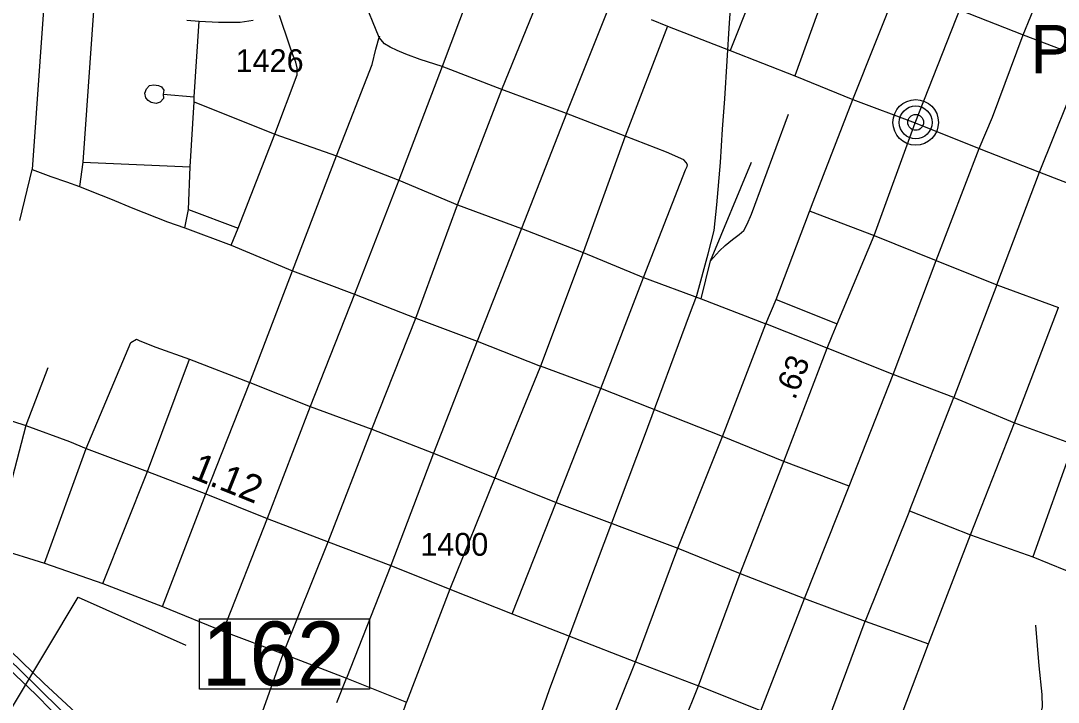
# Model space of a CAD drawing. Extents: x 2290615 to 2522933, y 819489 to 1012715.
# Drawn here: x 2391237 to 2396915, y 987517 to 991246 of the extents above; entities that cross this region are included whole.
import ezdxf

# ---------------------------------------------------------------- set-up
doc = ezdxf.new("R2010")
doc.units = 0
for name, color, linetype in [('Exist Civil Demographics City Label', 7, 'Continuous'), ('Exist Civil Demographics County Seat CELL', 7, 'Continuous'), ('Exist Railroad Mainline', 7, 'Continuous'), ('Exist Railroad Siding', 7, 'Continuous'), ('Exist Road Non-System Type 51', 7, 'Continuous'), ('Exist Road Primary NC Attributed', 7, 'Continuous'), ('Exist Road Primary NC Mileage Hundredths English Label', 7, 'Continuous'), ('Exist Road Secondary Mileage Hundredths English Label', 7, 'Continuous'), ('Exist Road Secondary Structure Standard Bridge Number Label', 7, 'Continuous'), ('Exist Road Secondary Type 51 Attributed', 7, 'Continuous'), ('Exist Road Secondary Type 51 Number Label', 7, 'Continuous')]:
    doc.layers.add(name, color=color, linetype=linetype)

msp = doc.modelspace()

# ---------------------------------------------------------------- linework, layer by layer
at = {"layer": 'Exist Civil Demographics County Seat CELL'}
for radius in [124.7, 90, 43.3]:
    msp.add_circle((2396134.6, 990689.6), radius, dxfattribs=at)
at = {"layer": 'Exist Railroad Mainline'}
for points in [[(2394050.1, 987357.1), (2394131.1, 987586.1), (2394339.6, 988150.7), (2394650.6, 988972.8), (2394897.7, 989636), (2394936.3, 989742.4), (2394999.1, 989971.3), (2395031.6, 990097.7), (2395045.6, 990237.8), (2395066.7, 990470.2), (2395078.2, 990652.2), (2395089.3, 990819.3), (2395116.3, 991234.4), (2395129.7, 991430.5), (2395139.1, 991525.9), (2395150.5, 991605.8), (2395173.3, 991733.4), (2395222.5, 991974), (2395314.4, 992285.2)], [(2390511.4, 988355.9), (2390637, 988227.6), (2390879.7, 988024.8), (2391221.8, 987705.5), (2391455, 987476.5), (2391716.2, 987222.1), (2391876.5, 987056.2), (2392182.4, 986762.3), (2392433.6, 986517.7)]]:
    msp.add_lwpolyline(points, dxfattribs=at)
at = {"layer": 'Exist Railroad Siding'}
for p, q in [((2395011.8, 989931.4), (2395236.5, 990472.4)), ((2394960.7, 989725), (2395011.8, 989931.4))]:
    msp.add_line(p, q, dxfattribs=at)
for points in [[(2395011.8, 989931.4), (2395061, 989986.1), (2395092.5, 990016.6), (2395132.2, 990049.1), (2395167.8, 990075.5), (2395193.5, 990097.8), (2395213.1, 990132), (2395236.4, 990188.4), (2395439, 990735.1)], [(2390511.4, 988355.9), (2390571.6, 988332.8), (2390620.3, 988293.3), (2390773.9, 988159.6), (2390968.2, 987988), (2391180.8, 987798.8), (2391363, 987621.4), (2391561.4, 987438.1), (2391741.8, 987256.4), (2391954.7, 987039.2), (2392110.7, 986885.3), (2392274.7, 986727.5), (2392355.8, 986648.6), (2392410.5, 986593.4), (2392433.6, 986517.7)], [(2390511.4, 988355.9), (2390564.9, 988248.6), (2390726.6, 988116.8), (2390933.1, 987923.5), (2391072.7, 987793.4), (2391208.5, 987665.3), (2391319.9, 987558.8), (2391490.2, 987385.1), (2391672.4, 987211.5), (2391848.7, 987041.8), (2392079.5, 986815), (2392209.3, 986682.6), (2392274.1, 986619.6), (2392433.6, 986517.7)], [(2395958.2, 985216.5), (2396356.6, 986243.7), (2396756.7, 987278.8), (2396797.3, 987385.4), (2396814.7, 987429.7), (2396828, 987491.9), (2396827, 987559.9), (2396811, 987715.6), (2396792, 987939.3)]]:
    msp.add_lwpolyline(points, dxfattribs=at)
at = {"layer": 'Exist Road Non-System Type 51'}
for p, q in [((2396723.2, 991168.5), (2396971.4, 991780.6)), ((2396723.2, 991168.5), (2396971.4, 991780.6)), ((2395362.4, 991693.5), (2395119.1, 991083.4)), ((2395362.4, 991693.5), (2395119.1, 991083.4)), ((2393769.9, 991600.6), (2393543.5, 990995.3)), ((2393769.9, 991600.6), (2393543.5, 990995.3)), ((2395697, 991561.6), (2395472.9, 990944.2)), ((2395697, 991561.6), (2395472.9, 990944.2)), ((2393198.5, 991153.8), (2393080.6, 991444.5)), ((2393198.5, 991153.8), (2393080.6, 991444.5)), ((2391363.3, 991331.6), (2391299.6, 990431.8)), ((2391363.3, 991331.6), (2391299.6, 990431.8)), ((2391635.2, 991299.5), (2391576.7, 990472)), ((2391635.2, 991299.5), (2391576.7, 990472)), ((2392186.3, 990829.7), (2392212.6, 991242.9)), ((2392186.3, 990829.7), (2392212.6, 991242.9)), ((2394775.8, 991215.5), (2394545.2, 990614.7)), ((2394775.8, 991215.5), (2394545.2, 990614.7)), ((2396723.2, 991168.5), (2397061.2, 991039.3)), ((2396723.2, 991168.5), (2397061.2, 991039.3)), ((2396812.6, 990417.4), (2397061.2, 991039.3)), ((2396812.6, 990417.4), (2397061.2, 991039.3)), ((2393543.5, 990995.3), (2393305.9, 990373.4)), ((2393543.5, 990995.3), (2393305.9, 990373.4)), ((2393869.2, 990870.2), (2393543.5, 990995.3)), ((2393869.2, 990870.2), (2393543.5, 990995.3)), ((2393628, 990239.5), (2393869.2, 990870.2)), ((2393628, 990239.5), (2393869.2, 990870.2)), ((2394223.1, 990738.1), (2393869.2, 990870.2)), ((2394223.1, 990738.1), (2393869.2, 990870.2)), ((2392016, 990843.7), (2392186.3, 990829.7)), ((2392016, 990843.7), (2392186.3, 990829.7)), ((2392164.1, 990447), (2392186.3, 990802)), ((2392164.1, 990447), (2392186.3, 990802)), ((2392186.3, 990802), (2392186.3, 990829.7)), ((2392186.3, 990802), (2392186.3, 990829.7)), ((2392186.3, 990802), (2392628.2, 990624.5)), ((2392186.3, 990802), (2392628.2, 990624.5)), ((2394223.1, 990738.1), (2393976.6, 990109.1)), ((2394223.1, 990738.1), (2393976.6, 990109.1)), ((2394545.2, 990614.7), (2394223.1, 990738.1)), ((2394545.2, 990614.7), (2394223.1, 990738.1)), ((2396131.3, 990687), (2396481.3, 990546)), ((2396131.3, 990687), (2396481.3, 990546)), ((2392427.3, 990111.5), (2392628.2, 990624.5)), ((2392427.3, 990111.5), (2392628.2, 990624.5)), ((2392628.2, 990624.5), (2392964.4, 990507.3)), ((2392628.2, 990624.5), (2392964.4, 990507.3)), ((2394545.2, 990614.7), (2394314.6, 989977)), ((2394545.2, 990614.7), (2394314.6, 989977)), ((2392725, 989876.6), (2392964.4, 990507.3)), ((2392725, 989876.6), (2392964.4, 990507.3)), ((2392964.4, 990507.3), (2393305.9, 990373.4)), ((2392964.4, 990507.3), (2393305.9, 990373.4)), ((2396247.5, 989934.7), (2396481.3, 990546)), ((2396247.5, 989934.7), (2396481.3, 990546)), ((2396481.3, 990546), (2396812.6, 990417.4)), ((2396481.3, 990546), (2396812.6, 990417.4)), ((2391576.7, 990472), (2391558.7, 990338.8)), ((2391576.7, 990472), (2391558.7, 990338.8)), ((2391576.7, 990472), (2392164.1, 990447)), ((2391576.7, 990472), (2392164.1, 990447)), ((2391231.2, 990153.7), (2391299.6, 990431.8)), ((2392154.4, 990212.7), (2392164.1, 990447)), ((2392154.4, 990212.7), (2392164.1, 990447)), ((2396578.5, 989800.8), (2396812.6, 990417.4)), ((2396578.5, 989800.8), (2396812.6, 990417.4)), ((2396812.6, 990417.4), (2397155.9, 990285.3)), ((2396812.6, 990417.4), (2397155.9, 990285.3)), ((2393305.9, 990373.4), (2393062.9, 989749.7)), ((2393305.9, 990373.4), (2393062.9, 989749.7)), ((2393305.9, 990373.4), (2393628, 990239.5)), ((2393305.9, 990373.4), (2393628, 990239.5)), ((2393399.2, 989619.3), (2393628, 990239.5)), ((2393399.2, 989619.3), (2393628, 990239.5)), ((2393628, 990239.5), (2393976.6, 990109.1)), ((2393628, 990239.5), (2393976.6, 990109.1)), ((2392135, 990112.9), (2392154.4, 990212.7)), ((2392135, 990112.9), (2392154.4, 990212.7)), ((2392154.4, 990212.7), (2392427.3, 990111.5)), ((2392154.4, 990212.7), (2392427.3, 990111.5)), ((2392135, 990112.9), (2392388.5, 990017.2)), ((2392135, 990112.9), (2392388.5, 990017.2)), ((2392388.5, 990017.2), (2392427.3, 990111.5)), ((2392388.5, 990017.2), (2392427.3, 990111.5)), ((2393976.6, 990109.1), (2393735.4, 989492.5)), ((2393976.6, 990109.1), (2393735.4, 989492.5)), ((2393976.6, 990109.1), (2394314.6, 989977)), ((2393976.6, 990109.1), (2394314.6, 989977)), ((2392388.5, 990017.2), (2392725, 989876.6)), ((2392388.5, 990017.2), (2392725, 989876.6)), ((2394314.6, 989977), (2394080.5, 989355.1)), ((2394314.6, 989977), (2394080.5, 989355.1)), ((2394314.6, 989977), (2394645.5, 989841.3)), ((2394314.6, 989977), (2394645.5, 989841.3)), ((2396011.6, 989311), (2396247.5, 989934.7)), ((2396011.6, 989311), (2396247.5, 989934.7)), ((2396247.5, 989934.7), (2396578.5, 989800.8)), ((2396247.5, 989934.7), (2396578.5, 989800.8)), ((2392490.8, 989267), (2392725, 989876.6)), ((2392490.8, 989267), (2392725, 989876.6)), ((2392725, 989876.6), (2393062.9, 989749.7)), ((2392725, 989876.6), (2393062.9, 989749.7)), ((2394411.4, 989233.5), (2394645.5, 989841.3)), ((2394411.4, 989233.5), (2394645.5, 989841.3)), ((2394645.5, 989841.3), (2394960.7, 989725)), ((2396578.5, 989800.8), (2396344.3, 989184.2)), ((2396578.5, 989800.8), (2396344.3, 989184.2)), ((2396578.5, 989800.8), (2396916.5, 989677.5)), ((2396578.5, 989800.8), (2396916.5, 989677.5)), ((2393062.9, 989749.7), (2392820, 989134.8)), ((2393062.9, 989749.7), (2392820, 989134.8)), ((2393062.9, 989749.7), (2393399.2, 989619.3)), ((2393062.9, 989749.7), (2393399.2, 989619.3)), ((2394960.7, 989725), (2395314.5, 989587.6)), ((2394960.7, 989725), (2395314.5, 989587.6)), ((2395314.5, 989587.6), (2395370.8, 989719.8)), ((2395314.5, 989587.6), (2395370.8, 989719.8)), ((2395370.8, 989719.8), (2395704.4, 989586.7)), ((2395370.8, 989719.8), (2395704.4, 989586.7)), ((2396676.1, 989046.2), (2396916.5, 989677.5)), ((2396676.1, 989046.2), (2396916.5, 989677.5)), ((2393158, 989011.5), (2393399.2, 989619.3)), ((2393158, 989011.5), (2393399.2, 989619.3)), ((2393399.2, 989619.3), (2393735.4, 989492.5)), ((2393399.2, 989619.3), (2393735.4, 989492.5)), ((2395076.8, 988971), (2395314.5, 989587.6)), ((2395076.8, 988971), (2395314.5, 989587.6)), ((2393735.4, 989492.5), (2393496, 988879.4)), ((2393735.4, 989492.5), (2393496, 988879.4)), ((2393735.4, 989492.5), (2394080.5, 989355.1)), ((2393735.4, 989492.5), (2394080.5, 989355.1)), ((2392159.9, 989393.8), (2392490.8, 989267)), ((2392159.9, 989393.8), (2392490.8, 989267)), ((2394080.5, 989355.1), (2393832.2, 988745.5)), ((2394080.5, 989355.1), (2393832.2, 988745.5)), ((2394411.4, 989233.5), (2394080.5, 989355.1)), ((2394411.4, 989233.5), (2394080.5, 989355.1)), ((2392490.8, 989267), (2392820, 989134.8)), ((2392490.8, 989267), (2392820, 989134.8)), ((2395770.4, 988699.7), (2396011.6, 989311)), ((2395770.4, 988699.7), (2396011.6, 989311)), ((2396344.3, 989184.2), (2396011.6, 989311)), ((2396344.3, 989184.2), (2396011.6, 989311)), ((2394166.7, 988609.8), (2394411.4, 989233.5)), ((2394166.7, 988609.8), (2394411.4, 989233.5)), ((2395076.8, 988971), (2394411.4, 989233.5)), ((2395076.8, 988971), (2394411.4, 989233.5)), ((2396100.5, 988565.2), (2396344.3, 989184.2)), ((2396100.5, 988565.2), (2396344.3, 989184.2)), ((2396344.3, 989184.2), (2396676.1, 989046.2)), ((2396344.3, 989184.2), (2396676.1, 989046.2)), ((2392820, 989134.8), (2393158, 989011.5)), ((2392820, 989134.8), (2393158, 989011.5)), ((2396435, 988433.1), (2396676.1, 989046.2)), ((2396435, 988433.1), (2396676.1, 989046.2)), ((2396676.1, 989046.2), (2396997.4, 988928.7)), ((2396676.1, 989046.2), (2396997.4, 988928.7)), ((2393158, 989011.5), (2393496, 988879.4)), ((2393158, 989011.5), (2393496, 988879.4)), ((2394832.2, 988359.7), (2395076.8, 988971)), ((2394832.2, 988359.7), (2395076.8, 988971)), ((2396997.4, 988928.7), (2396776.5, 988313.3)), ((2396997.4, 988928.7), (2396776.5, 988313.3)), ((2393496, 988879.4), (2393832.2, 988745.5)), ((2393496, 988879.4), (2393832.2, 988745.5)), ((2393832.2, 988745.5), (2394166.7, 988609.8)), ((2393832.2, 988745.5), (2394166.7, 988609.8)), ((2395526.6, 988084.3), (2395770.4, 988699.7)), ((2395526.6, 988084.3), (2395770.4, 988699.7)), ((2393926.3, 988001.4), (2394166.7, 988609.8)), ((2393926.3, 988001.4), (2394166.7, 988609.8)), ((2394166.7, 988609.8), (2394832.2, 988359.7)), ((2394166.7, 988609.8), (2394832.2, 988359.7)), ((2396100.5, 988565.2), (2395857.6, 987960.9)), ((2396100.5, 988565.2), (2395857.6, 987960.9)), ((2396100.5, 988565.2), (2396435, 988433.1)), ((2396100.5, 988565.2), (2396435, 988433.1)), ((2396204.4, 987837.6), (2396435, 988433.1)), ((2396204.4, 987837.6), (2396435, 988433.1)), ((2396435, 988433.1), (2396776.5, 988313.3)), ((2396435, 988433.1), (2396776.5, 988313.3)), ((2391090.3, 988364.3), (2391366.7, 988278)), ((2391090.3, 988364.3), (2391366.7, 988278)), ((2396776.5, 988313.3), (2397105.7, 988177.6)), ((2396776.5, 988313.3), (2397105.7, 988177.6)), ((2391366.7, 988278), (2391685.3, 988167)), ((2391366.7, 988278), (2391685.3, 988167)), ((2391685.3, 988167), (2392012.8, 988041.9)), ((2391685.3, 988167), (2392012.8, 988041.9)), ((2395526.6, 988084.3), (2395857.6, 987960.9)), ((2395526.6, 988084.3), (2395857.6, 987960.9)), ((2392012.8, 988041.9), (2392343.7, 987906.2)), ((2392012.8, 988041.9), (2392343.7, 987906.2)), ((2395857.6, 987960.9), (2396204.4, 987837.6)), ((2395857.6, 987960.9), (2396204.4, 987837.6)), ((2392343.7, 987906.2), (2392672.9, 987782.9)), ((2392343.7, 987906.2), (2392672.9, 987782.9)), ((2392511.7, 987331.7), (2392672.9, 987782.9)), ((2392511.7, 987331.7), (2392672.9, 987782.9)), ((2392672.9, 987782.9), (2393019.7, 987649)), ((2392672.9, 987782.9), (2393019.7, 987649)), ((2392967.3, 987515.9), (2393019.7, 987649)), ((2392967.3, 987515.9), (2393019.7, 987649)), ((2393019.7, 987649), (2393347.2, 987518.6)), ((2393019.7, 987649), (2393347.2, 987518.6))]:
    msp.add_line(p, q, dxfattribs=at)
for points in [[(2393869.2, 990870.2), (2394116.2, 991474.4), (2394362.2, 992086.6)], [(2394223.1, 990738.1), (2394464.2, 991340.6), (2394696.1, 991950.5)], [(2395370.8, 989719.8), (2395573.4, 990254.9), (2395791.6, 990815.6), (2396038.6, 991439.4)], [(2396038.6, 991439.4), (2396375.3, 991304.7), (2396723.2, 991168.5)], [(2392628.2, 990624.5), (2392750.1, 990950.3), (2392750.1, 990987.8), (2392741.8, 991019.7), (2392725.2, 991058.5), (2392707.2, 991112.6), (2392653.2, 991274.8)], [(2392628.2, 990624.5), (2392750.1, 990950.3), (2392750.1, 990987.8), (2392741.8, 991019.7), (2392725.2, 991058.5), (2392707.2, 991112.6), (2392653.2, 991274.8)], [(2392964.4, 990507.3), (2393159.7, 991006.8), (2393180.6, 991091.1), (2393199.7, 991161.3), (2393198.5, 991153.8)], [(2392964.4, 990507.3), (2393159.7, 991006.8), (2393180.6, 991091.1), (2393199.7, 991161.3), (2393198.5, 991153.8)], [(2393543.5, 990995.3), (2393422.1, 991034), (2393344.6, 991062.2), (2393297.1, 991083.4), (2393258.4, 991101), (2393228.4, 991118.6), (2393198.5, 991153.8)], [(2393543.5, 990995.3), (2393422.1, 991034), (2393344.6, 991062.2), (2393297.1, 991083.4), (2393258.4, 991101), (2393228.4, 991118.6), (2393198.5, 991153.8)], [(2396481.3, 990546), (2396555.6, 990718.7), (2396723.2, 991168.5)], [(2392016, 990843.7), (2392018.4, 990819.8), (2392000.6, 990799.4), (2391978.7, 990793.1), (2391950.6, 990798.8), (2391934.4, 990808.5), (2391922.4, 990824.4), (2391915.9, 990850.4), (2391925.6, 990872.4), (2391941.5, 990890.7), (2391965.3, 990895.1), (2391991.5, 990891.3), (2392007.6, 990883.6), (2392019.7, 990865.7), (2392016, 990843.7)], [(2392016, 990843.7), (2392018.4, 990819.8), (2392000.6, 990799.4), (2391978.7, 990793.1), (2391950.6, 990798.8), (2391934.4, 990808.5), (2391922.4, 990824.4), (2391915.9, 990850.4), (2391925.6, 990872.4), (2391941.5, 990890.7), (2391965.3, 990895.1), (2391991.5, 990891.3), (2392007.6, 990883.6), (2392019.7, 990865.7), (2392016, 990843.7)], [(2394645.5, 989841.3), (2394874.4, 990429.8), (2394883.2, 990447.4), (2394885, 990457.9), (2394877.9, 990470.3), (2394865.6, 990484.4), (2394770.5, 990526.7), (2394545.2, 990614.7)], [(2394645.5, 989841.3), (2394874.4, 990429.8), (2394883.2, 990447.4), (2394885, 990457.9), (2394877.9, 990470.3), (2394865.6, 990484.4), (2394770.5, 990526.7), (2394545.2, 990614.7)], [(2391299.6, 990431.8), (2391402.1, 990392.9), (2391486.6, 990363.8), (2391558.7, 990338.8)], [(2391299.6, 990431.8), (2391402.1, 990392.9), (2391486.6, 990363.8), (2391558.7, 990338.8)], [(2391558.7, 990338.8), (2391626.5, 990311.1), (2391727.7, 990270.9), (2391849.6, 990221), (2392039.4, 990146.1), (2392135, 990112.9)], [(2391558.7, 990338.8), (2391626.5, 990311.1), (2391727.7, 990270.9), (2391849.6, 990221), (2392039.4, 990146.1), (2392135, 990112.9)], [(2395557.4, 990204.2), (2395907.8, 990070.3), (2396247.5, 989934.7)], [(2396011.6, 989311), (2395650.7, 989453.7), (2395314.5, 989587.6)], [(2391366.7, 988278), (2391595.6, 988905.2), (2391839.5, 989485.4), (2391871.2, 989503.1), (2391885.2, 989496), (2391906.4, 989487.2), (2391976.8, 989459), (2392159.9, 989393.8)], [(2391685.3, 988167), (2391930, 988780.1), (2392159.9, 989393.8)], [(2391386, 989347.5), (2391264.6, 989032), (2391090.3, 988364.3)], [(2392012.8, 988041.9), (2392250.4, 988656.7), (2392490.8, 989267)], [(2392820, 989134.8), (2392584.9, 988522.8), (2392343.7, 987906.2)], [(2392672.9, 987782.9), (2392919.4, 988394.2), (2393158, 989011.5)], [(2395770.4, 988699.7), (2395413.1, 988833.6), (2395076.8, 988971)], [(2393496, 988879.4), (2393262.7, 988265.6), (2393019.7, 987649)], [(2393832.2, 988745.5), (2393584.8, 988135.3), (2393347.2, 987518.6)], [(2394355.9, 987125.8), (2394600.6, 987738.9), (2394832.2, 988359.7)], [(2394832.2, 988359.7), (2395173.7, 988222.2), (2395526.6, 988084.3)], [(2395051.3, 986858.1), (2395287.2, 987469.4), (2395526.6, 988084.3)], [(2395373.4, 986725.9), (2395628.7, 987342.5), (2395857.6, 987960.9)], [(2395718.5, 986597.3), (2395968.5, 987208.7), (2396204.4, 987837.6)], [(2392805, 987126.9), (2392935.9, 987074.3), (2392955, 987065.7), (2392969.9, 987060.6), (2392983, 987058.3), (2393001.3, 987061.7), (2393021.3, 987070.3), (2393180, 987131.5), (2393194, 987137.8), (2393202.8, 987145.2), (2393216.8, 987168.1), (2393262.3, 987275.7), (2393301.2, 987378.6), (2393347.2, 987518.6)]]:
    msp.add_lwpolyline(points, dxfattribs=at)
at = {"layer": 'Exist Road Primary NC Attributed'}
for points in [[(2396131.3, 990687), (2397100.5, 993145.2), (2397161.5, 993267.3), (2397206.4, 993345.9), (2397242.9, 993400.7), (2397315.8, 993510.2), (2397404.2, 993649.2), (2397523.4, 993826.1), (2397623, 993977.7), (2397711.5, 994112.8)], [(2394945.7, 987606.8), (2395173.7, 988222.2), (2395413.1, 988833.6), (2395650.7, 989453.7), (2395677, 989522.3), (2395704.4, 989586.7), (2395907.8, 990070.3), (2396131.3, 990687)], [(2393931.1, 985036.5), (2393950.2, 985063.7), (2394230.9, 985764), (2394463.3, 986371.8), (2394537.3, 986560.3), (2394699.2, 986993.7), (2394945.7, 987606.8)], [(2395287.2, 987469.4), (2394945.7, 987606.8)]]:
    msp.add_lwpolyline(points, dxfattribs=at)
at = {"layer": 'Exist Road Secondary Structure Standard Bridge Number Label'}
msp.add_lwpolyline([(2391028.7, 987224.9), (2391552.1, 988091.7), (2392140.9, 987830)], dxfattribs=at)
msp.add_lwpolyline([(2392216.1, 987973), (2393145.1, 987973), (2393145.1, 987588.9), (2392216.1, 987588.9)], close=True, dxfattribs=at)
at = {"layer": 'Exist Road Secondary Type 51 Attributed'}
for points in [[(2392146.1, 991249.5), (2392212.6, 991242.9), (2392319.3, 991237.3), (2392438.4, 991237.3), (2392509.1, 991248.4)], [(2394687.8, 991252.5), (2394775.8, 991215.5), (2395119.1, 991083.4), (2395472.9, 990944.2), (2395791.6, 990815.6), (2396131.3, 990687)], [(2391192.4, 989054.9), (2391264.6, 989032), (2391504, 988943.9), (2391595.6, 988905.2), (2391930, 988780.1), (2392250.4, 988656.7), (2392584.9, 988522.8), (2392919.4, 988394.2), (2393262.7, 988265.6), (2393584.8, 988135.3), (2393926.3, 988001.4), (2394600.6, 987738.9), (2394945.7, 987606.8)]]:
    msp.add_lwpolyline(points, dxfattribs=at)

# ---------------------------------------------------------------- texts
at = {"layer": 'Exist Civil Demographics City Label'}
msp.add_text('Pop.  16,904', height=265, dxfattribs=at).set_placement((2396762.9, 990957.6))
at = {"layer": 'Exist Road Primary NC Mileage Hundredths English Label'}
msp.add_text('.63', height=125, rotation=69.032, dxfattribs=at).set_placement((2395473.9, 989167))
at = {"layer": 'Exist Road Secondary Mileage Hundredths English Label'}
msp.add_text('1.12', height=150, rotation=338.1832, dxfattribs=at).set_placement((2392159.8, 988746.9))
at = {"layer": 'Exist Road Secondary Structure Standard Bridge Number Label'}
msp.add_text('162', height=350, dxfattribs=at).set_placement((2392228.7, 987608.7))
at = {"layer": 'Exist Road Secondary Type 51 Number Label'}
for s, p in [('1426', (2392413.1, 990964.9)), ('1400', (2393423.8, 988318.7))]:
    msp.add_text(s, height=125, dxfattribs=at).set_placement(p)

doc.saveas('drawing.dxf')
